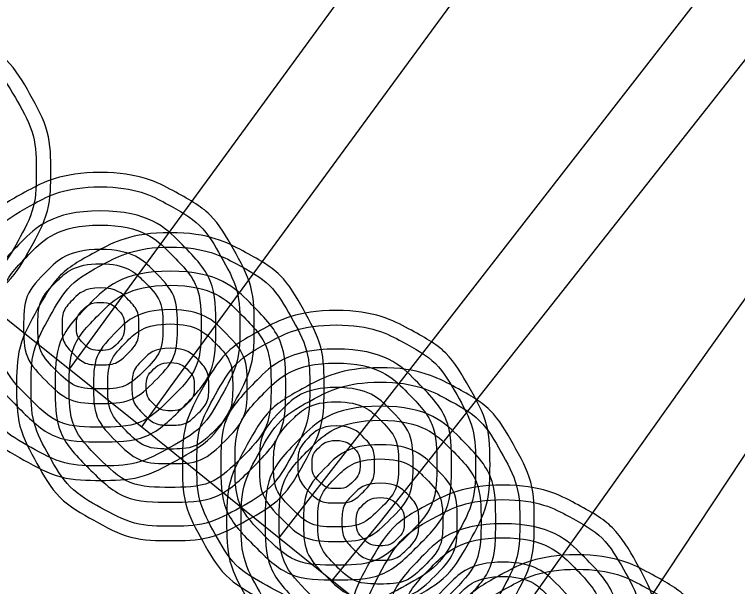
# Model space of a CAD drawing. Extents: x -595129 to -593591, y -1168385 to -1166898.
# Drawn here: x -594335.479 to -594333.126, y -1167240.617 to -1167238.758 of the extents above; entities that cross this region are included whole.
import ezdxf

# ---------------------------------------------------------------- set-up
doc = ezdxf.new("R2010")
doc.units = 0
for name, color, linetype in [('Default', 7, 'Continuous'), ('V Přípojka', 7, 'Continuous'), ('V Řad', 7, 'Continuous')]:
    doc.layers.add(name, color=color, linetype=linetype)

msp = doc.modelspace()

# ---------------------------------------------------------------- linework, layer by layer
at = {"layer": 'Default'}
for points in [[(-594335.8618, -1167238.7674), (-594335.7357, -1167238.7674), (-594335.616, -1167238.8319), (-594335.4962, -1167238.8964), (-594335.4285, -1167239.0169), (-594335.3608, -1167239.1374), (-594335.3608, -1167239.2684), (-594335.3608, -1167239.3984), (-594335.4268, -1167239.5174), (-594335.4928, -1167239.6364), (-594335.6121, -1167239.7024), (-594335.7313, -1167239.7684), (-594335.8618, -1167239.7684), (-594335.9913, -1167239.7684), (-594336.1106, -1167239.7024), (-594336.2299, -1167239.6364), (-594336.2958, -1167239.5174), (-594336.3618, -1167239.3984), (-594336.3618, -1167239.2684), (-594336.3618, -1167239.1374), (-594336.2946, -1167239.0169), (-594336.2274, -1167238.8964), (-594336.1079, -1167238.8319), (-594335.9884, -1167238.7674), (-594335.8618, -1167238.7674)], [(-594335.8618, -1167238.8143), (-594335.9762, -1167238.8143), (-594336.0847, -1167238.8727), (-594336.1932, -1167238.9311), (-594336.2541, -1167239.0404), (-594336.3149, -1167239.1496), (-594336.3149, -1167239.2684), (-594336.3149, -1167239.3862), (-594336.2553, -1167239.4939), (-594336.1956, -1167239.6017), (-594336.0874, -1167239.6616), (-594335.9791, -1167239.7214), (-594335.8618, -1167239.7214), (-594335.7435, -1167239.7214), (-594335.6353, -1167239.6616), (-594335.527, -1167239.6017), (-594335.4674, -1167239.4939), (-594335.4078, -1167239.3862), (-594335.4078, -1167239.2684), (-594335.4078, -1167239.1496), (-594335.4694, -1167239.0404), (-594335.5309, -1167238.9311), (-594335.6392, -1167238.8727), (-594335.7475, -1167238.8143), (-594335.8618, -1167238.8143)], [(-594335.1994, -1167239.2713), (-594335.0733, -1167239.2713), (-594334.9536, -1167239.3358), (-594334.8338, -1167239.4004), (-594334.7662, -1167239.5208), (-594334.6985, -1167239.6413), (-594334.6985, -1167239.7723), (-594334.6985, -1167239.9023), (-594334.7644, -1167240.0213), (-594334.8304, -1167240.1403), (-594334.9497, -1167240.2063), (-594335.0689, -1167240.2723), (-594335.1994, -1167240.2723), (-594335.329, -1167240.2723), (-594335.4482, -1167240.2063), (-594335.5675, -1167240.1403), (-594335.6335, -1167240.0213), (-594335.6994, -1167239.9023), (-594335.6994, -1167239.7723), (-594335.6994, -1167239.6413), (-594335.6322, -1167239.5208), (-594335.565, -1167239.4004), (-594335.4455, -1167239.3358), (-594335.326, -1167239.2713), (-594335.1994, -1167239.2713)], [(-594335.1994, -1167239.3182), (-594335.3138, -1167239.3182), (-594335.4223, -1167239.3767), (-594335.5308, -1167239.4351), (-594335.5917, -1167239.5443), (-594335.6525, -1167239.6535), (-594335.6525, -1167239.7723), (-594335.6525, -1167239.8901), (-594335.5929, -1167239.9979), (-594335.5333, -1167240.1056), (-594335.425, -1167240.1655), (-594335.3167, -1167240.2254), (-594335.1994, -1167240.2254), (-594335.0812, -1167240.2254), (-594334.9729, -1167240.1655), (-594334.8646, -1167240.1056), (-594334.805, -1167239.9979), (-594334.7454, -1167239.8901), (-594334.7454, -1167239.7723), (-594334.7454, -1167239.6535), (-594334.807, -1167239.5443), (-594334.8686, -1167239.4351), (-594334.9768, -1167239.3767), (-594335.0851, -1167239.3182), (-594335.1994, -1167239.3182)], [(-594335.1999, -1167239.3965), (-594335.0421, -1167239.3965), (-594334.9328, -1167239.5064), (-594334.8236, -1167239.6164), (-594334.8236, -1167239.7723), (-594334.8236, -1167239.9277), (-594334.9336, -1167240.0375), (-594335.0435, -1167240.1472), (-594335.1999, -1167240.1472), (-594335.3544, -1167240.1472), (-594335.4643, -1167240.0375), (-594335.5743, -1167239.9277), (-594335.5743, -1167239.7723), (-594335.5743, -1167239.6164), (-594335.4653, -1167239.5064), (-594335.3563, -1167239.3965), (-594335.1999, -1167239.3965)], [(-594335.1999, -1167239.4424), (-594335.3368, -1167239.4424), (-594335.4326, -1167239.5384), (-594335.5284, -1167239.6345), (-594335.5284, -1167239.7708), (-594335.5284, -1167239.9072), (-594335.4326, -1167240.0032), (-594335.3368, -1167240.0993), (-594335.1999, -1167240.0993), (-594335.0636, -1167240.0993), (-594334.9675, -1167240.0032), (-594334.8715, -1167239.9072), (-594334.8715, -1167239.7708), (-594334.8715, -1167239.6345), (-594334.967, -1167239.5384), (-594335.0626, -1167239.4424), (-594335.1999, -1167239.4424)], [(-594334.972, -1167239.4671), (-594334.8459, -1167239.4671), (-594334.7261, -1167239.5316), (-594334.6064, -1167239.5961), (-594334.5387, -1167239.7166), (-594334.471, -1167239.8371), (-594334.471, -1167239.9681), (-594334.471, -1167240.0981), (-594334.537, -1167240.2171), (-594334.603, -1167240.3361), (-594334.7222, -1167240.4021), (-594334.8415, -1167240.4681), (-594334.972, -1167240.4681), (-594335.1015, -1167240.4681), (-594335.2208, -1167240.4021), (-594335.34, -1167240.3361), (-594335.406, -1167240.2171), (-594335.472, -1167240.0981), (-594335.472, -1167239.9681), (-594335.472, -1167239.8371), (-594335.4048, -1167239.7166), (-594335.3376, -1167239.5961), (-594335.2181, -1167239.5316), (-594335.0986, -1167239.4671), (-594334.972, -1167239.4671)], [(-594334.972, -1167239.514), (-594335.0863, -1167239.514), (-594335.1948, -1167239.5724), (-594335.3034, -1167239.6308), (-594335.3642, -1167239.7401), (-594335.4251, -1167239.8493), (-594335.4251, -1167239.9681), (-594335.4251, -1167240.0859), (-594335.3654, -1167240.1936), (-594335.3058, -1167240.3014), (-594335.1975, -1167240.3613), (-594335.0893, -1167240.4212), (-594334.972, -1167240.4212), (-594334.8537, -1167240.4212), (-594334.7454, -1167240.3613), (-594334.6372, -1167240.3014), (-594334.5775, -1167240.1936), (-594334.5179, -1167240.0859), (-594334.5179, -1167239.9681), (-594334.5179, -1167239.8493), (-594334.5795, -1167239.7401), (-594334.6411, -1167239.6308), (-594334.7493, -1167239.5724), (-594334.8576, -1167239.514), (-594334.972, -1167239.514)], [(-594335.1994, -1167239.5216), (-594335.0944, -1167239.5216), (-594335.0215, -1167239.5949), (-594334.9487, -1167239.6682), (-594334.9487, -1167239.7723), (-594334.9487, -1167239.8759), (-594335.022, -1167239.949), (-594335.0953, -1167240.0221), (-594335.1994, -1167240.0221), (-594335.3026, -1167240.0221), (-594335.3759, -1167239.949), (-594335.4492, -1167239.8759), (-594335.4492, -1167239.7723), (-594335.4492, -1167239.6682), (-594335.3766, -1167239.5949), (-594335.304, -1167239.5216), (-594335.1994, -1167239.5216)], [(-594335.1994, -1167239.568), (-594335.284, -1167239.568), (-594335.3434, -1167239.6274), (-594335.4028, -1167239.6868), (-594335.4028, -1167239.7713), (-594335.4028, -1167239.8559), (-594335.3434, -1167239.9153), (-594335.284, -1167239.9747), (-594335.1994, -1167239.9747), (-594335.1154, -1167239.9747), (-594335.0557, -1167239.9153), (-594334.9961, -1167239.8559), (-594334.9961, -1167239.7713), (-594334.9961, -1167239.6868), (-594335.0555, -1167239.6274), (-594335.1149, -1167239.568), (-594335.1994, -1167239.568)], [(-594334.9725, -1167239.5922), (-594334.8146, -1167239.5922), (-594334.7054, -1167239.7022), (-594334.5961, -1167239.8122), (-594334.5961, -1167239.9681), (-594334.5961, -1167240.1235), (-594334.7061, -1167240.2332), (-594334.8161, -1167240.343), (-594334.9725, -1167240.343), (-594335.1269, -1167240.343), (-594335.2369, -1167240.2332), (-594335.3469, -1167240.1235), (-594335.3469, -1167239.9681), (-594335.3469, -1167239.8122), (-594335.2379, -1167239.7022), (-594335.1289, -1167239.5922), (-594334.9725, -1167239.5922)], [(-594335.1994, -1167239.6467), (-594335.1467, -1167239.6467), (-594335.1102, -1167239.6834), (-594335.0738, -1167239.72), (-594335.0738, -1167239.7718), (-594335.0738, -1167239.8236), (-594335.1105, -1167239.8603), (-594335.1471, -1167239.8969), (-594335.1994, -1167239.8969), (-594335.2508, -1167239.8969), (-594335.2874, -1167239.8603), (-594335.3241, -1167239.8236), (-594335.3241, -1167239.7718), (-594335.3241, -1167239.72), (-594335.2877, -1167239.6834), (-594335.2512, -1167239.6467), (-594335.1994, -1167239.6467)], [(-594334.9725, -1167239.6382), (-594335.1093, -1167239.6382), (-594335.2051, -1167239.7342), (-594335.3009, -1167239.8303), (-594335.3009, -1167239.9666), (-594335.3009, -1167240.103), (-594335.2051, -1167240.199), (-594335.1093, -1167240.2951), (-594334.9725, -1167240.2951), (-594334.8361, -1167240.2951), (-594334.7401, -1167240.199), (-594334.644, -1167240.103), (-594334.644, -1167239.9666), (-594334.644, -1167239.8303), (-594334.7396, -1167239.7342), (-594334.8351, -1167239.6382), (-594334.9725, -1167239.6382)], [(-594335.1994, -1167239.6936), (-594335.2317, -1167239.6936), (-594335.2547, -1167239.7161), (-594335.2776, -1167239.7386), (-594335.2776, -1167239.7718), (-594335.2776, -1167239.8041), (-594335.2547, -1167239.827), (-594335.2317, -1167239.85), (-594335.1994, -1167239.85), (-594335.1662, -1167239.85), (-594335.1437, -1167239.827), (-594335.1212, -1167239.8041), (-594335.1212, -1167239.7718), (-594335.1212, -1167239.7386), (-594335.1437, -1167239.7161), (-594335.1662, -1167239.6936), (-594335.1994, -1167239.6936)], [(-594334.972, -1167239.7173), (-594334.8669, -1167239.7173), (-594334.7941, -1167239.7907), (-594334.7212, -1167239.864), (-594334.7212, -1167239.9681), (-594334.7212, -1167240.0717), (-594334.7946, -1167240.1448), (-594334.8679, -1167240.2178), (-594334.972, -1167240.2178), (-594335.0751, -1167240.2178), (-594335.1484, -1167240.1448), (-594335.2217, -1167240.0717), (-594335.2217, -1167239.9681), (-594335.2217, -1167239.864), (-594335.1492, -1167239.7907), (-594335.0766, -1167239.7173), (-594334.972, -1167239.7173)], [(-594334.4323, -1167239.7202), (-594334.3062, -1167239.7202), (-594334.1864, -1167239.7847), (-594334.0667, -1167239.8492), (-594333.999, -1167239.9697), (-594333.9313, -1167240.0902), (-594333.9313, -1167240.2211), (-594333.9313, -1167240.3512), (-594333.9973, -1167240.4702), (-594334.0633, -1167240.5892), (-594334.1825, -1167240.6552), (-594334.3018, -1167240.7211), (-594334.4323, -1167240.7211), (-594334.5618, -1167240.7211), (-594334.6811, -1167240.6552), (-594334.8003, -1167240.5892), (-594334.8663, -1167240.4702), (-594334.9323, -1167240.3512), (-594334.9323, -1167240.2211), (-594334.9323, -1167240.0902), (-594334.8651, -1167239.9697), (-594334.7979, -1167239.8492), (-594334.6784, -1167239.7847), (-594334.5589, -1167239.7202), (-594334.4323, -1167239.7202)], [(-594334.972, -1167239.7638), (-594335.0565, -1167239.7638), (-594335.1159, -1167239.8232), (-594335.1753, -1167239.8825), (-594335.1753, -1167239.9671), (-594335.1753, -1167240.0517), (-594335.1159, -1167240.111), (-594335.0565, -1167240.1704), (-594334.972, -1167240.1704), (-594334.8879, -1167240.1704), (-594334.8283, -1167240.111), (-594334.7687, -1167240.0517), (-594334.7687, -1167239.9671), (-594334.7687, -1167239.8825), (-594334.828, -1167239.8232), (-594334.8874, -1167239.7638), (-594334.972, -1167239.7638)], [(-594334.4323, -1167239.7671), (-594334.5467, -1167239.7671), (-594334.6552, -1167239.8255), (-594334.7637, -1167239.8839), (-594334.8245, -1167239.9931), (-594334.8854, -1167240.1024), (-594334.8854, -1167240.2211), (-594334.8854, -1167240.3389), (-594334.8257, -1167240.4467), (-594334.7661, -1167240.5545), (-594334.6579, -1167240.6143), (-594334.5496, -1167240.6742), (-594334.4323, -1167240.6742), (-594334.314, -1167240.6742), (-594334.2057, -1167240.6143), (-594334.0975, -1167240.5545), (-594334.0379, -1167240.4467), (-594333.9782, -1167240.3389), (-594333.9782, -1167240.2211), (-594333.9782, -1167240.1024), (-594334.0398, -1167239.9931), (-594334.1014, -1167239.8839), (-594334.2097, -1167239.8255), (-594334.3179, -1167239.7671), (-594334.4323, -1167239.7671)], [(-594334.972, -1167239.8425), (-594334.9192, -1167239.8425), (-594334.8828, -1167239.8791), (-594334.8464, -1167239.9158), (-594334.8464, -1167239.9676), (-594334.8464, -1167240.0194), (-594334.883, -1167240.0561), (-594334.9197, -1167240.0927), (-594334.972, -1167240.0927), (-594335.0233, -1167240.0927), (-594335.06, -1167240.0561), (-594335.0966, -1167240.0194), (-594335.0966, -1167239.9676), (-594335.0966, -1167239.9158), (-594335.0602, -1167239.8791), (-594335.0238, -1167239.8425), (-594334.972, -1167239.8425)], [(-594334.4328, -1167239.8453), (-594334.2749, -1167239.8453), (-594334.1657, -1167239.9553), (-594334.0564, -1167240.0652), (-594334.0564, -1167240.2211), (-594334.0564, -1167240.3766), (-594334.1664, -1167240.4863), (-594334.2764, -1167240.596), (-594334.4328, -1167240.596), (-594334.5872, -1167240.596), (-594334.6972, -1167240.4863), (-594334.8072, -1167240.3766), (-594334.8072, -1167240.2211), (-594334.8072, -1167240.0652), (-594334.6982, -1167239.9553), (-594334.5892, -1167239.8453), (-594334.4328, -1167239.8453)], [(-594334.972, -1167239.8894), (-594335.0042, -1167239.8894), (-594335.0272, -1167239.9119), (-594335.0502, -1167239.9344), (-594335.0502, -1167239.9676), (-594335.0502, -1167239.9999), (-594335.0272, -1167240.0228), (-594335.0042, -1167240.0458), (-594334.972, -1167240.0458), (-594334.9387, -1167240.0458), (-594334.9163, -1167240.0228), (-594334.8938, -1167239.9999), (-594334.8938, -1167239.9676), (-594334.8938, -1167239.9344), (-594334.9163, -1167239.9119), (-594334.9387, -1167239.8894), (-594334.972, -1167239.8894)], [(-594334.4328, -1167239.8912), (-594334.5696, -1167239.8912), (-594334.6654, -1167239.9873), (-594334.7612, -1167240.0833), (-594334.7612, -1167240.2197), (-594334.7612, -1167240.356), (-594334.6654, -1167240.4521), (-594334.5696, -1167240.5481), (-594334.4328, -1167240.5481), (-594334.2964, -1167240.5481), (-594334.2004, -1167240.4521), (-594334.1043, -1167240.356), (-594334.1043, -1167240.2197), (-594334.1043, -1167240.0833), (-594334.1999, -1167239.9873), (-594334.2954, -1167239.8912), (-594334.4328, -1167239.8912)], [(-594334.2885, -1167239.906), (-594334.1624, -1167239.906), (-594334.0426, -1167239.9705), (-594333.9229, -1167240.0351), (-594333.8552, -1167240.1555), (-594333.7875, -1167240.276), (-594333.7875, -1167240.407), (-594333.7875, -1167240.537), (-594333.8535, -1167240.656), (-594333.9195, -1167240.775), (-594334.0387, -1167240.841), (-594334.158, -1167240.907), (-594334.2885, -1167240.907), (-594334.418, -1167240.907), (-594334.5373, -1167240.841), (-594334.6565, -1167240.775), (-594334.7225, -1167240.656), (-594334.7885, -1167240.537), (-594334.7885, -1167240.407), (-594334.7885, -1167240.276), (-594334.7213, -1167240.1555), (-594334.6541, -1167240.0351), (-594334.5346, -1167239.9705), (-594334.4151, -1167239.906), (-594334.2885, -1167239.906)], [(-594334.2885, -1167239.9529), (-594334.4029, -1167239.9529), (-594334.5114, -1167240.0113), (-594334.6199, -1167240.0698), (-594334.6807, -1167240.179), (-594334.7416, -1167240.2882), (-594334.7416, -1167240.407), (-594334.7416, -1167240.5248), (-594334.6819, -1167240.6326), (-594334.6223, -1167240.7403), (-594334.5141, -1167240.8002), (-594334.4058, -1167240.8601), (-594334.2885, -1167240.8601), (-594334.1702, -1167240.8601), (-594334.0619, -1167240.8002), (-594333.9537, -1167240.7403), (-594333.8941, -1167240.6326), (-594333.8344, -1167240.5248), (-594333.8344, -1167240.407), (-594333.8344, -1167240.2882), (-594333.896, -1167240.179), (-594333.9576, -1167240.0698), (-594334.0659, -1167240.0113), (-594334.1741, -1167239.9529), (-594334.2885, -1167239.9529)], [(-594334.4323, -1167239.9704), (-594334.3272, -1167239.9704), (-594334.2544, -1167240.0437), (-594334.1816, -1167240.117), (-594334.1816, -1167240.2211), (-594334.1816, -1167240.3248), (-594334.2549, -1167240.3978), (-594334.3282, -1167240.4709), (-594334.4323, -1167240.4709), (-594334.5354, -1167240.4709), (-594334.6087, -1167240.3978), (-594334.682, -1167240.3248), (-594334.682, -1167240.2211), (-594334.682, -1167240.117), (-594334.6095, -1167240.0437), (-594334.5369, -1167239.9704), (-594334.4323, -1167239.9704)], [(-594334.289, -1167240.0311), (-594334.1311, -1167240.0311), (-594334.0219, -1167240.1411), (-594333.9126, -1167240.2511), (-594333.9126, -1167240.407), (-594333.9126, -1167240.5624), (-594334.0226, -1167240.6722), (-594334.1326, -1167240.7819), (-594334.289, -1167240.7819), (-594334.4434, -1167240.7819), (-594334.5534, -1167240.6722), (-594334.6634, -1167240.5624), (-594334.6634, -1167240.407), (-594334.6634, -1167240.2511), (-594334.5544, -1167240.1411), (-594334.4454, -1167240.0311), (-594334.289, -1167240.0311)], [(-594334.4323, -1167240.0168), (-594334.5168, -1167240.0168), (-594334.5762, -1167240.0762), (-594334.6356, -1167240.1356), (-594334.6356, -1167240.2202), (-594334.6356, -1167240.3047), (-594334.5762, -1167240.3641), (-594334.5168, -1167240.4235), (-594334.4323, -1167240.4235), (-594334.3482, -1167240.4235), (-594334.2886, -1167240.3641), (-594334.229, -1167240.3047), (-594334.229, -1167240.2202), (-594334.229, -1167240.1356), (-594334.2883, -1167240.0762), (-594334.3477, -1167240.0168), (-594334.4323, -1167240.0168)], [(-594334.289, -1167240.0771), (-594334.4258, -1167240.0771), (-594334.5216, -1167240.1731), (-594334.6174, -1167240.2692), (-594334.6174, -1167240.4055), (-594334.6174, -1167240.5419), (-594334.5216, -1167240.6379), (-594334.4258, -1167240.734), (-594334.289, -1167240.734), (-594334.1526, -1167240.734), (-594334.0566, -1167240.6379), (-594333.9605, -1167240.5419), (-594333.9605, -1167240.4055), (-594333.9605, -1167240.2692), (-594334.0561, -1167240.1731), (-594334.1516, -1167240.0771), (-594334.289, -1167240.0771)], [(-594334.4323, -1167240.0955), (-594334.3795, -1167240.0955), (-594334.3431, -1167240.1322), (-594334.3067, -1167240.1688), (-594334.3067, -1167240.2207), (-594334.3067, -1167240.2725), (-594334.3433, -1167240.3091), (-594334.38, -1167240.3458), (-594334.4323, -1167240.3458), (-594334.4836, -1167240.3458), (-594334.5203, -1167240.3091), (-594334.5569, -1167240.2725), (-594334.5569, -1167240.2207), (-594334.5569, -1167240.1688), (-594334.5205, -1167240.1322), (-594334.4841, -1167240.0955), (-594334.4323, -1167240.0955)], [(-594334.4323, -1167240.1425), (-594334.4645, -1167240.1425), (-594334.4875, -1167240.1649), (-594334.5105, -1167240.1874), (-594334.5105, -1167240.2207), (-594334.5105, -1167240.2529), (-594334.4875, -1167240.2759), (-594334.4645, -1167240.2989), (-594334.4323, -1167240.2989), (-594334.3991, -1167240.2989), (-594334.3766, -1167240.2759), (-594334.3541, -1167240.2529), (-594334.3541, -1167240.2207), (-594334.3541, -1167240.1874), (-594334.3766, -1167240.1649), (-594334.3991, -1167240.1425), (-594334.4323, -1167240.1425)], [(-594334.2885, -1167240.1563), (-594334.1834, -1167240.1563), (-594334.1106, -1167240.2296), (-594334.0378, -1167240.3029), (-594334.0378, -1167240.407), (-594334.0378, -1167240.5106), (-594334.1111, -1167240.5837), (-594334.1844, -1167240.6568), (-594334.2885, -1167240.6568), (-594334.3916, -1167240.6568), (-594334.4649, -1167240.5837), (-594334.5382, -1167240.5106), (-594334.5382, -1167240.407), (-594334.5382, -1167240.3029), (-594334.4657, -1167240.2296), (-594334.3931, -1167240.1563), (-594334.2885, -1167240.1563)], [(-594334.2885, -1167240.2027), (-594334.373, -1167240.2027), (-594334.4324, -1167240.2621), (-594334.4918, -1167240.3215), (-594334.4918, -1167240.406), (-594334.4918, -1167240.4906), (-594334.4324, -1167240.55), (-594334.373, -1167240.6093), (-594334.2885, -1167240.6093), (-594334.2044, -1167240.6093), (-594334.1448, -1167240.55), (-594334.0852, -1167240.4906), (-594334.0852, -1167240.406), (-594334.0852, -1167240.3215), (-594334.1445, -1167240.2621), (-594334.2039, -1167240.2027), (-594334.2885, -1167240.2027)], [(-594334.2885, -1167240.2814), (-594334.2357, -1167240.2814), (-594334.1993, -1167240.318), (-594334.1629, -1167240.3547), (-594334.1629, -1167240.4065), (-594334.1629, -1167240.4583), (-594334.1995, -1167240.495), (-594334.2362, -1167240.5316), (-594334.2885, -1167240.5316), (-594334.3398, -1167240.5316), (-594334.3765, -1167240.495), (-594334.4131, -1167240.4583), (-594334.4131, -1167240.4065), (-594334.4131, -1167240.3547), (-594334.3767, -1167240.318), (-594334.3403, -1167240.2814), (-594334.2885, -1167240.2814)], [(-594333.8896, -1167240.288), (-594333.7635, -1167240.288), (-594333.6438, -1167240.3525), (-594333.524, -1167240.417), (-594333.4563, -1167240.5375), (-594333.3886, -1167240.658), (-594333.3886, -1167240.789), (-594333.3886, -1167240.919), (-594333.4546, -1167241.038), (-594333.5206, -1167241.157), (-594333.6399, -1167241.223), (-594333.7591, -1167241.289), (-594333.8896, -1167241.289), (-594334.0191, -1167241.289), (-594334.1384, -1167241.223), (-594334.2576, -1167241.157), (-594334.3236, -1167241.038), (-594334.3896, -1167240.919), (-594334.3896, -1167240.789), (-594334.3896, -1167240.658), (-594334.3224, -1167240.5375), (-594334.2552, -1167240.417), (-594334.1357, -1167240.3525), (-594334.0162, -1167240.288), (-594333.8896, -1167240.288)], [(-594334.2885, -1167240.3283), (-594334.3207, -1167240.3283), (-594334.3437, -1167240.3508), (-594334.3667, -1167240.3733), (-594334.3667, -1167240.4065), (-594334.3667, -1167240.4388), (-594334.3437, -1167240.4617), (-594334.3207, -1167240.4847), (-594334.2885, -1167240.4847), (-594334.2553, -1167240.4847), (-594334.2328, -1167240.4617), (-594334.2103, -1167240.4388), (-594334.2103, -1167240.4065), (-594334.2103, -1167240.3733), (-594334.2328, -1167240.3508), (-594334.2553, -1167240.3283), (-594334.2885, -1167240.3283)], [(-594333.8896, -1167240.3349), (-594334.004, -1167240.3349), (-594334.1125, -1167240.3933), (-594334.221, -1167240.4517), (-594334.2818, -1167240.561), (-594334.3427, -1167240.6702), (-594334.3427, -1167240.789), (-594334.3427, -1167240.9068), (-594334.2831, -1167241.0145), (-594334.2234, -1167241.1223), (-594334.1152, -1167241.1822), (-594334.0069, -1167241.2421), (-594333.8896, -1167241.2421), (-594333.7713, -1167241.2421), (-594333.6631, -1167241.1822), (-594333.5548, -1167241.1223), (-594333.4952, -1167241.0145), (-594333.4356, -1167240.9068), (-594333.4356, -1167240.789), (-594333.4356, -1167240.6702), (-594333.4971, -1167240.561), (-594333.5587, -1167240.4517), (-594333.667, -1167240.3933), (-594333.7752, -1167240.3349), (-594333.8896, -1167240.3349)], [(-594333.8901, -1167240.4131), (-594333.7322, -1167240.4131), (-594333.623, -1167240.5231), (-594333.5138, -1167240.6331), (-594333.5138, -1167240.789), (-594333.5138, -1167240.9444), (-594333.6237, -1167241.0541), (-594333.7337, -1167241.1639), (-594333.8901, -1167241.1639), (-594334.0445, -1167241.1639), (-594334.1545, -1167241.0541), (-594334.2645, -1167240.9444), (-594334.2645, -1167240.789), (-594334.2645, -1167240.6331), (-594334.1555, -1167240.5231), (-594334.0465, -1167240.4131), (-594333.8901, -1167240.4131)], [(-594333.8901, -1167240.4591), (-594334.027, -1167240.4591), (-594334.1228, -1167240.5551), (-594334.2185, -1167240.6512), (-594334.2185, -1167240.7875), (-594334.2185, -1167240.9239), (-594334.1228, -1167241.0199), (-594334.027, -1167241.116), (-594333.8901, -1167241.116), (-594333.7537, -1167241.116), (-594333.6577, -1167241.0199), (-594333.5617, -1167240.9239), (-594333.5617, -1167240.7875), (-594333.5617, -1167240.6512), (-594333.6572, -1167240.5551), (-594333.7528, -1167240.4591), (-594333.8901, -1167240.4591)], [(-594333.6491, -1167240.5142), (-594333.523, -1167240.5142), (-594333.4033, -1167240.5788), (-594333.2835, -1167240.6433), (-594333.2158, -1167240.7637), (-594333.1481, -1167240.8842), (-594333.1481, -1167241.0152), (-594333.1481, -1167241.1452), (-594333.2141, -1167241.2642), (-594333.2801, -1167241.3833), (-594333.3994, -1167241.4492), (-594333.5186, -1167241.5152), (-594333.6491, -1167241.5152), (-594333.7786, -1167241.5152), (-594333.8979, -1167241.4492), (-594334.0171, -1167241.3833), (-594334.0831, -1167241.2642), (-594334.1491, -1167241.1452), (-594334.1491, -1167241.0152), (-594334.1491, -1167240.8842), (-594334.0819, -1167240.7637), (-594334.0147, -1167240.6433), (-594333.8952, -1167240.5788), (-594333.7757, -1167240.5142), (-594333.6491, -1167240.5142)], [(-594333.8896, -1167240.5383), (-594333.7845, -1167240.5383), (-594333.7117, -1167240.6116), (-594333.6389, -1167240.6849), (-594333.6389, -1167240.789), (-594333.6389, -1167240.8926), (-594333.7122, -1167240.9657), (-594333.7855, -1167241.0387), (-594333.8896, -1167241.0387), (-594333.9927, -1167241.0387), (-594334.0661, -1167240.9657), (-594334.1394, -1167240.8926), (-594334.1394, -1167240.789), (-594334.1394, -1167240.6849), (-594334.0668, -1167240.6116), (-594333.9942, -1167240.5383), (-594333.8896, -1167240.5383)], [(-594333.6491, -1167240.5612), (-594333.7635, -1167240.5612), (-594333.872, -1167240.6196), (-594333.9805, -1167240.678), (-594334.0413, -1167240.7872), (-594334.1022, -1167240.8964), (-594334.1022, -1167241.0152), (-594334.1022, -1167241.133), (-594334.0426, -1167241.2408), (-594333.9829, -1167241.3485), (-594333.8747, -1167241.4084), (-594333.7664, -1167241.4683), (-594333.6491, -1167241.4683), (-594333.5308, -1167241.4683), (-594333.4226, -1167241.4084), (-594333.3143, -1167241.3485), (-594333.2547, -1167241.2408), (-594333.1951, -1167241.133), (-594333.1951, -1167241.0152), (-594333.1951, -1167240.8964), (-594333.2566, -1167240.7872), (-594333.3182, -1167240.678), (-594333.4265, -1167240.6196), (-594333.5347, -1167240.5612), (-594333.6491, -1167240.5612)], [(-594333.8896, -1167240.5847), (-594333.9742, -1167240.5847), (-594334.0336, -1167240.6441), (-594334.0929, -1167240.7035), (-594334.0929, -1167240.788), (-594334.0929, -1167240.8726), (-594334.0336, -1167240.9319), (-594333.9742, -1167240.9913), (-594333.8896, -1167240.9913), (-594333.8055, -1167240.9913), (-594333.7459, -1167240.9319), (-594333.6863, -1167240.8726), (-594333.6863, -1167240.788), (-594333.6863, -1167240.7035), (-594333.7457, -1167240.6441), (-594333.8051, -1167240.5847), (-594333.8896, -1167240.5847)]]:
    msp.add_open_spline(points, degree=3, dxfattribs=at)
at = {"layer": 'V Přípojka'}
for points in [[(-594335.3001, -1167239.9104), (-594335.199, -1167239.7723), (-594329.9835, -1167232.6436)], [(-594335.0642, -1167240.0984), (-594334.9715, -1167239.9681), (-594329.7372, -1167232.8423)], [(-594334.6172, -1167240.459), (-594334.4318, -1167240.2211), (-594329.0731, -1167233.3381)], [(-594334.4445, -1167240.5979), (-594334.288, -1167240.407), (-594328.8267, -1167233.4963)], [(-594334.0045, -1167240.9492), (-594333.8891, -1167240.789), (-594332.766, -1167239.212), (-594330.238, -1167237.012), (-594327.889, -1167234.4025)], [(-594333.7399, -1167241.1545), (-594333.6486, -1167241.0152), (-594332.815, -1167239.756), (-594330.493, -1167237.81), (-594327.7026, -1167234.5262)]]:
    msp.add_lwpolyline(points, dxfattribs=at)
at = {"layer": 'V Řad'}
msp.add_lwpolyline([(-594352.72, -1167231.25), (-594345.8521, -1167236.3131), (-594342.59, -1167238.74), (-594337.86, -1167237.88), (-594337.27, -1167238.34), (-594336.2079, -1167239.1838), (-594335.9443, -1167239.3973), (-594335.3001, -1167239.9104), (-594335.0642, -1167240.0984), (-594334.6172, -1167240.459), (-594334.4445, -1167240.5979), (-594334.0045, -1167240.9492), (-594333.7399, -1167241.1545), (-594332.7268, -1167241.9539), (-594332.2916, -1167242.3052), (-594330.78, -1167243.51), (-594324.16, -1167248.81)], dxfattribs=at)

doc.saveas('drawing.dxf')
